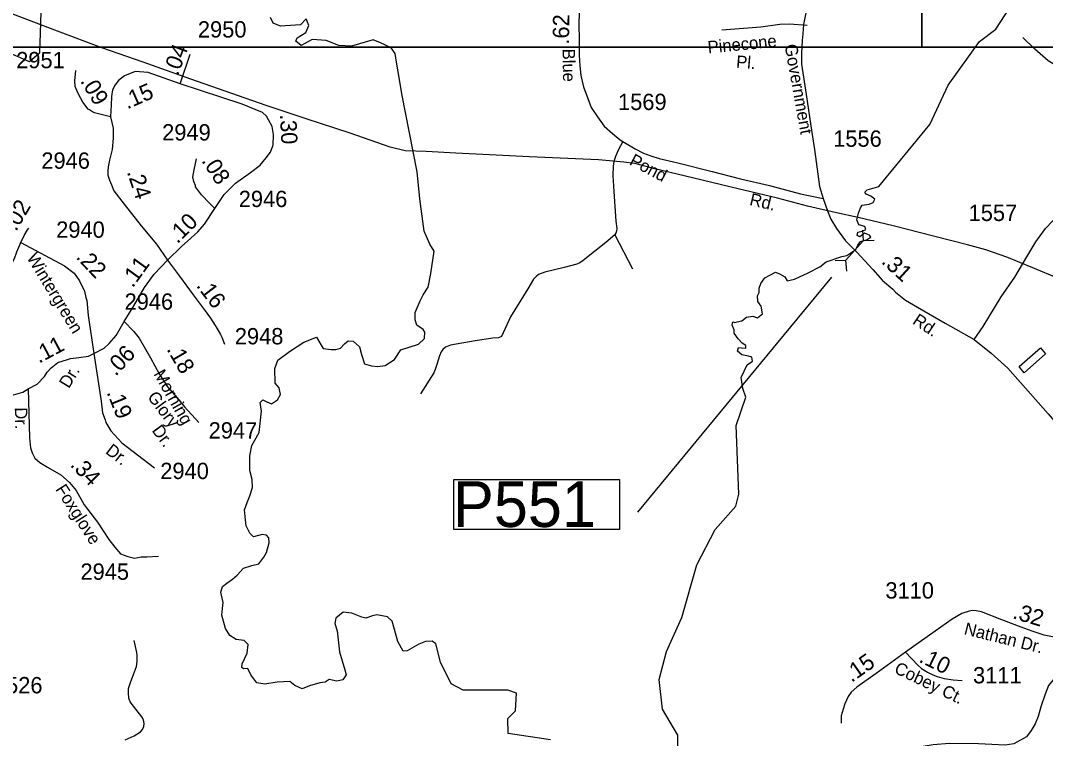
# Model space of a CAD drawing. Extents: x 2082433 to 2279600, y 546599 to 755198.
# Drawn here: x 2139936 to 2147783, y 669186 to 674681 of the extents above; entities that cross this region are included whole.
import ezdxf

# ---------------------------------------------------------------- set-up
doc = ezdxf.new("R2010")
doc.units = 0
for name, color, linetype in [('Exist Hydrographic Creek Single Shore', 7, 'Continuous'), ('Exist Hydrographic Misc Water Feature', 7, 'Continuous'), ('Exist Road Non-System Type 51', 7, 'Continuous'), ('Exist Road Non-System Type 51 Label', 7, 'Continuous'), ('Exist Road Secondary Mileage Hundredths English Label', 7, 'Continuous'), ('Exist Road Secondary Structure Pipe CELL', 7, 'Continuous'), ('Exist Road Secondary Structure Pipe Number Label', 7, 'Continuous'), ('Exist Road Secondary Type 51 Attributed', 7, 'Continuous'), ('Exist Road Secondary Type 51 Label', 7, 'Continuous'), ('Exist Road Secondary Type 51 Number Label', 7, 'Continuous'), ('Exist Utilities Electrical Transmission Line', 7, 'Continuous'), ('Map Preparation Inset Cut Line', 7, 'Continuous')]:
    doc.layers.add(name, color=color, linetype=linetype)

msp = doc.modelspace()

# ---------------------------------------------------------------- linework, layer by layer
at = {"layer": 'Exist Hydrographic Creek Single Shore'}
for points in [[(2144968.8, 669113.1), (2144967.8, 669211.5), (2144850.7, 669410.7), (2144824.9, 669637.6), (2144881.9, 669852.9), (2144997.7, 670113), (2145112.8, 670514.2), (2145252.8, 670786.8), (2145410.9, 670964), (2145434.9, 671055.4), (2145415.9, 671580.6), (2145489.1, 671797.9), (2145464.6, 671865.6), (2145453.1, 671949.1), (2145499.1, 672045.6), (2145540.9, 672073), (2145533.7, 672104.7), (2145509.2, 672111.9), (2145458.8, 672123.4), (2145425.7, 672149.3), (2145431.5, 672179.5), (2145454.5, 672175.2), (2145489.1, 672172.3), (2145489.1, 672192.5), (2145461.7, 672212.7), (2145430, 672244.3), (2145398.3, 672287.5), (2145398.3, 672314.9), (2145383.9, 672349.5), (2145388.3, 672373.9), (2145404.1, 672369.6), (2145422.8, 672373.9), (2145458.8, 672382.6), (2145494.8, 672410), (2145542.3, 672418.6), (2145576.9, 672405.6), (2145617.2, 672437.3), (2145605.7, 672494.9), (2145581.2, 672529.5), (2145578.3, 672574.1), (2145589.9, 672600), (2145589.9, 672633.2), (2145602.8, 672667.7), (2145634.5, 672710.9), (2145673.4, 672731.1), (2145716.6, 672754.1), (2145745.4, 672742.6), (2145787.1, 672719.6), (2145804.4, 672687.9), (2145862, 672700.8), (2145965.7, 672749.8), (2146055, 672795.9), (2146104, 672834.8), (2146223.5, 672875.1), (2146260.9, 672882.3), (2146330, 672928.4), (2146345.9, 672961.5), (2146366, 672990.3), (2146412.1, 673001.8), (2146445.2, 673022), (2146436.6, 673037.8), (2146397.7, 673053.7), (2146361.7, 673026.3), (2146341.6, 673034.9), (2146345.9, 673060.9), (2146380.4, 673069.5), (2146407.8, 673081), (2146400.6, 673104.1), (2146353.1, 673117), (2146337.2, 673155.9), (2146350.2, 673207.7), (2146366, 673246.6), (2146380.4, 673266.8), (2146432.3, 673275.4), (2146464, 673286.9), (2146475.5, 673314.3), (2146445.2, 673335.9), (2146409.2, 673351.7), (2146400.6, 673366.1), (2146416.4, 673386.3), (2146471.2, 673399.3), (2146507.2, 673410.8), (2146897, 673886), (2147037.9, 674185), (2147278, 674521.2), (2147402.1, 674613.9), (2147618, 674947.3)], [(2140095, 674821.8), (2140080.9, 674431.7), (2140006, 674364.4), (2139830.9, 674440.1)], [(2143993.8, 669175.6), (2143668.8, 669224.8), (2143667.8, 669339.6), (2143725.8, 669397.5), (2143733.8, 669531.9), (2143666.7, 669556.2), (2143325.7, 669556.6), (2143233.9, 669604.4), (2143152, 669771.1), (2143116.3, 669910.2), (2143088.2, 669931.9), (2143035.8, 669928.1), (2142986, 669907.7), (2142895.4, 669857.9), (2142864.8, 669855.3), (2142825.2, 669929.4), (2142780.5, 670083.9), (2142744.8, 670118.3), (2142664.3, 670132.4), (2142629.9, 670126), (2142580.1, 670108.1), (2142548.1, 670115.8), (2142472.7, 670144.8), (2142406.9, 670152.6), (2142348.9, 670107.9), (2142342, 670067.3), (2142359.8, 670009.8), (2142377.7, 669849), (2142418.6, 669711.1), (2142428.8, 669672.8), (2142404.5, 669634.5), (2142358.6, 669624.3), (2142299.8, 669637), (2142269.2, 669616.6), (2142227.1, 669612.8), (2142147.9, 669588.5), (2142092.8, 669565.3), (2142036.8, 669592.4), (2141998.5, 669621.7), (2141900.2, 669617.9), (2141805.8, 669601.3), (2141745.8, 669611.5), (2141699.8, 669674.1), (2141675.5, 669722.6), (2141643.6, 669718.7), (2141630.9, 669730.2), (2141633.4, 669758.3), (2141671.7, 669840), (2141678.1, 669906.4), (2141647.5, 669937.1), (2141587.5, 669943.4), (2141537.7, 669975.4), (2141504.5, 670029), (2141477.7, 670129.8), (2141482.8, 670182.2), (2141487.9, 670228.1), (2141469.4, 670306), (2141482.1, 670348.1), (2141515.3, 670373.7), (2141560, 670404.3), (2141594.5, 670436.2), (2141644.3, 670488.6), (2141708.1, 670510.3), (2141760.4, 670523), (2141798.7, 670572.8), (2141820.4, 670608.6), (2141840.9, 670682.6), (2141837.9, 670721.9), (2141819.2, 670741.4), (2141787.3, 670747.7), (2141720.9, 670729.9), (2141692.5, 670758), (2141664.4, 670812.8), (2141658, 670860.1), (2141651.7, 670935.4), (2141672, 670992.6), (2141692.3, 671042.4), (2141712.9, 671107.8), (2141710.7, 671167.9), (2141690.5, 671238), (2141690.5, 671350.5), (2141707.1, 671428), (2141762.4, 671527.6), (2141780.9, 671691.8), (2141771.6, 671756.4), (2141791.9, 671776.7), (2141821.4, 671761.9), (2141858.3, 671747.2), (2141902.6, 671778.5), (2141926.6, 671819.1), (2141917.4, 671870.8), (2141886, 671905.8), (2141882.3, 672016.5), (2141906.3, 672081.1), (2141994.9, 672147.5), (2142105.6, 672219.5), (2142201.5, 672256.4), (2142236.6, 672195.5), (2142253.2, 672171.5), (2142314, 672162.3), (2142349.1, 672162.3), (2142384.8, 672173.9), (2142415.5, 672206.6), (2142445, 672230.5), (2142483.8, 672226.9), (2142531.8, 672182.6), (2142546.5, 672125.4), (2142570.5, 672053.4), (2142622.2, 672038.7), (2142672, 672033.1), (2142726.9, 672041.8), (2142798, 672086.7), (2142847.8, 672161.1), (2142981.9, 672202.9), (2143028, 672247.1), (2143030.9, 672295.2), (2143018.8, 672317.3), (2142970.8, 672348.6), (2142957.9, 672389.2), (2142957.9, 672446.4), (2142995.9, 672535.3), (2143018.8, 672581.1), (2143055.7, 672640.1), (2143077.9, 672745.3), (2143101.8, 672915), (2143068.9, 672970.1), (2143026.8, 673069.4), (2142993, 673317.2), (2142972.7, 673522), (2142856, 674119.3), (2142838, 674230.5), (2142817.7, 674346.7), (2142803, 674427.9), (2142773.4, 674472.2), (2142692.3, 674509.1), (2142635.1, 674533), (2142471, 674484.7), (2142373.1, 674490.6), (2142275.3, 674527.5), (2142170.1, 674536.7), (2142085.3, 674490.6), (2142044.7, 674522), (2142053.9, 674547.8), (2142120.3, 674588.4), (2142144.3, 674643.7), (2142124, 674693.5), (2142078.9, 674646.8), (2141926.6, 674638.2), (2141871.3, 674660.3), (2141849.1, 674704.6)]]:
    msp.add_lwpolyline(points, dxfattribs=at)
at = {"layer": 'Exist Hydrographic Misc Water Feature'}
msp.add_lwpolyline([(2147586.1, 672025.3), (2147580.2, 672033.1), (2147743.4, 672175.9), (2147781.5, 672130), (2147618.1, 671985.2), (2147586.1, 672025.3)], dxfattribs=at)
at = {"layer": 'Exist Road Non-System Type 51'}
msp.add_line((2144487.1, 673041), (2144622.3, 672781.2), dxfattribs=at)
for points in [[(2145958.4, 674643.5), (2145824.2, 674651.8), (2145747.8, 674649.7), (2145603.2, 674629.1), (2145405, 674614.6), (2145305.9, 674606.4)], [(2148837.3, 673652.3), (2148729.7, 673791.7), (2148559.1, 673956.9), (2148406.9, 674060.1), (2148119.6, 674213.6), (2147899.4, 674314.1), (2147803.8, 674372.1), (2147701.9, 674460.6), (2147609.1, 674550.4)], [(2144548.3, 673754), (2144511.8, 673689.6), (2144490.3, 673640.2), (2144477.4, 673602.6), (2144472, 673566.1), (2144469.9, 673494.1), (2144477.4, 673371.7), (2144492.4, 673144.1), (2144499.9, 673088.3), (2144498.9, 673067.9), (2144494.6, 673052.8), (2144487.1, 673041)], [(2144487.1, 673041), (2144416.2, 672983), (2144242.2, 672844.5), (2144217.5, 672825.2), (2144193.9, 672815.5), (2144097.3, 672790.8), (2143951.2, 672755.4), (2143901.9, 672738.2), (2143882.5, 672721), (2143863.2, 672701.7), (2143819.2, 672626.6), (2143688.2, 672412.9), (2143618.4, 672262.5), (2143594.8, 672251.8), (2143551.8, 672250.7), (2143416.5, 672228.2), (2143228.6, 672197), (2143190, 672180.9), (2143169.6, 672163.8), (2143156.7, 672144.4), (2143143.8, 672114.4), (2143123.4, 672047.8), (2143111.6, 672010.2), (2143099.8, 671984.4), (2142998.8, 671824.5)], [(2140737.8, 669176.2), (2140805.8, 669206.8), (2140853.7, 669236.2), (2140870.3, 669256), (2140881.1, 669278.3), (2140883.1, 669301.3), (2140877.9, 669329.4), (2140865.8, 669352.3), (2140819.9, 669410.4), (2140775.5, 669467.9), (2140765.3, 669495.3), (2140762.1, 669534.9), (2140762.1, 669569.4), (2140780.6, 669621.7), (2140793, 669654.9), (2140825, 669736), (2140828.2, 669775.6), (2140828.2, 669823.4), (2140825.9, 669845.1), (2140806.8, 669936.4)]]:
    msp.add_lwpolyline(points, dxfattribs=at)
at = {"layer": 'Exist Road Secondary Structure Pipe CELL'}
for p, q in [((2146380.9, 673077.4), (2146387.8, 672994.4)), ((2146471, 672996.7), (2146387.8, 672994.4)), ((2146255.4, 672846.6), (2146387.8, 672994.4)), ((2146172.2, 672844.3), (2146255.4, 672846.6)), ((2146262.2, 672763.6), (2146255.4, 672846.6))]:
    msp.add_line(p, q, dxfattribs=at)
at = {"layer": 'Exist Road Secondary Structure Pipe Number Label'}
msp.add_line((2146145.7, 672716.7), (2144659.6, 670919.5), dxfattribs=at)
msp.add_lwpolyline([(2143254.6, 671169), (2144520.8, 671169), (2144520.8, 670785.2), (2143254.6, 670785.2)], close=True, dxfattribs=at)
at = {"layer": 'Exist Road Secondary Type 51 Attributed'}
msp.add_line((2141159.1, 674197.3), (2141235.3, 674422.1), dxfattribs=at)
for points in [[(2144219.7, 675023.2), (2144209.7, 674648.8), (2144213, 674536.1), (2144213.4, 674415.5), (2144218.6, 674333.9), (2144224.6, 674259.5), (2144246.2, 674173.4), (2144279.7, 674083.8), (2144305, 674014.6), (2144352.2, 673944.8), (2144403.5, 673871.9), (2144467.6, 673815.2), (2144527.8, 673767.4), (2144548.3, 673754), (2144642, 673697.9), (2144706.1, 673666.2), (2144760.3, 673644.5), (2144824.3, 673624.8), (2144968.4, 673591.4), (2145230.6, 673524.5), (2145448.8, 673469.5), (2145669, 673418.4), (2145907.1, 673355.6), (2146079.5, 673318.6)], [(2145967.2, 674843.6), (2145931.2, 674650.7), (2145924, 674580.1), (2145919.6, 674528.3), (2145913.9, 674430.3), (2145915.3, 674346.8), (2145951.3, 674113.5), (2145994.5, 673822.6), (2146013.2, 673694.5), (2146052.1, 673410.8), (2146079.5, 673318.6)], [(2140625.9, 673942.7), (2140501.6, 673974.6), (2140487.9, 673982.6), (2140463.2, 673996.1), (2140453.4, 674003.1), (2140413.8, 674055.2), (2140376.9, 674121.6), (2140355.3, 674174.8), (2140351.8, 674220.4), (2140360.2, 674298.7)], [(2141159.1, 674197.3), (2140913.7, 674282.1), (2140814.1, 674291.3), (2140732.9, 674256.3), (2140686.8, 674221.2), (2140661, 674189.9), (2140640.7, 674149.3), (2140631.5, 674099.5), (2140629.6, 674034.9), (2140625.9, 673942.7)], [(2141422.9, 673243.4), (2141494.9, 673350.4), (2141553.7, 673409.2), (2141581.7, 673437.3), (2141697.8, 673516.5), (2141769.8, 673573.7), (2141815.9, 673629), (2141849.1, 673673.3), (2141868.7, 673721.2), (2141871.1, 673727.6), (2141873.1, 673809.8), (2141863.9, 673868.9), (2141834.8, 673920.4), (2141819.6, 673948.2), (2141788.2, 673975.9), (2141633, 674040.8), (2141470.1, 674094.2), (2141159.1, 674197.3)], [(2140625.9, 673942.7), (2140646.2, 673855.9), (2140646.2, 673780.3), (2140637, 673693.6), (2140616.7, 673612.4), (2140607.8, 673560.8), (2140604.9, 673528.4), (2140605.6, 673496.2), (2140616.7, 673459.3), (2140631.5, 673422.4), (2140651.7, 673378.1), (2140729.2, 673276.6), (2140860.2, 673108.7), (2140976.5, 672968.5), (2141061.3, 672846.8)], [(2147235.8, 672238.6), (2147306.2, 672340), (2147443.2, 672565.5), (2147548.1, 672717.2), (2147639.9, 672871.4), (2147709.7, 672987), (2147742, 673033.6), (2147783.4, 673087.9), (2147835.1, 673146.1), (2147904.9, 673212.1), (2148008.4, 673293.6), (2148089.9, 673344.1), (2148154.5, 673379), (2148341.9, 673476.5), (2148530.9, 673558.9), (2148696.4, 673619.7), (2148837.3, 673652.3), (2149112.1, 673704)], [(2141422.9, 673243.4), (2141363.9, 673300.6), (2141338.8, 673328.8), (2141321.9, 673346.7), (2141276, 673407.4), (2141275, 673418.3), (2141262.4, 673448.2), (2141255, 673483.3), (2141266.1, 673538.6), (2141282.7, 673623.5)], [(2146079.5, 673318.6), (2146112.6, 673225), (2146140, 673161.7), (2146183.2, 673089.7), (2146250.8, 672994.6), (2146337.2, 672906.8), (2146459.6, 672775.7), (2146536, 672690.8), (2146613.7, 672624.5), (2146635.5, 672602.5), (2146711.8, 672540.5), (2146803.8, 672487.7), (2147015.5, 672365.3), (2147235.8, 672238.6)], [(2141061.3, 672846.8), (2141171.9, 672953.6), (2141214.2, 672993), (2141293.8, 673064.5), (2141343.6, 673121.7), (2141422.9, 673243.4)], [(2139937.6, 672982.9), (2139964, 673036.4), (2139989.5, 673079.7), (2139999.9, 673090.6)], [(2139729.3, 672712.1), (2139799.5, 672739.5), (2139820.6, 672757.3), (2139835.4, 672773.5), (2139862.3, 672805.3), (2139890.4, 672860.8), (2139907.5, 672909.4), (2139937.6, 672982.9)], [(2139937.6, 672982.9), (2140271.7, 672802.5), (2140347.3, 672747.1), (2140387.9, 672688.1), (2140424.8, 672610.6), (2140436.2, 672561.1), (2140442.9, 672538.4), (2140454.3, 672424.3), (2140498.6, 672132.8)], [(2140729.2, 672376.3), (2140804.9, 672498.1), (2140886.3, 672638.2), (2140960.1, 672740.3), (2141061.3, 672846.8)], [(2141061.3, 672846.8), (2141152.5, 672724.5), (2141257.8, 672580.4), (2141349.7, 672458.5), (2141390.9, 672402.3), (2141426.6, 672346), (2141438.7, 672326.1), (2141466.1, 672277.9), (2141476.2, 672257.7), (2141498.2, 672203.5)], [(2140498.6, 672132.8), (2140576.1, 672173.3), (2140614.8, 672210.2), (2140668.4, 672271.1), (2140729.2, 672376.3)], [(2140729.2, 672376.3), (2140803, 672300.6), (2140843.6, 672250.8), (2140932.2, 672099.5), (2140996.8, 671975.7), (2141061.3, 671878.2), (2141135.1, 671793.3), (2141190.5, 671725), (2141301.2, 671603.3)], [(2147235.8, 672238.6), (2147366.9, 672136.3), (2147493.6, 672021.1), (2147803.2, 671671.2), (2147865.1, 671600.6), (2148119.3, 671345.8), (2148255.6, 671224.5), (2148294.3, 671188.8), (2148392.2, 671112.5), (2148468.5, 671076.5), (2148530.4, 671049.1), (2148605.3, 671018.9), (2148883.3, 670867.7), (2148955.3, 670823), (2149025.8, 670759.7), (2149089.2, 670687.6), (2149224.5, 670530.7), (2149299.4, 670434.2)], [(2139994.9, 671861.6), (2140063.2, 671896.6), (2140118.6, 671957.5), (2140140.3, 671989.8), (2140170.8, 672022.5), (2140221.7, 672063.8), (2140296.2, 672087.7), (2140318.9, 672095.1), (2140342.6, 672097.7), (2140383.5, 672102.7), (2140457.5, 672112.1), (2140498.6, 672132.8)], [(2140498.6, 672132.8), (2140554, 671767.5), (2140565, 671678.9), (2140585.2, 671624), (2140589.1, 671605), (2140627.8, 671540.5), (2140712.6, 671450.1), (2140961.7, 671256.4)], [(2139422.5, 671767.8), (2139527.2, 671798.6), (2139608.2, 671817.3), (2139678.8, 671823.6), (2139864, 671811.7), (2139954.4, 671837.6), (2139994.9, 671861.6)], [(2139994.9, 671861.6), (2140006, 671487), (2140013.4, 671409.5), (2140026.3, 671372.6), (2140046.6, 671332.1), (2140083.5, 671298.8), (2140142.5, 671261.9), (2140245.9, 671202.9), (2140310.4, 671145.7), (2140362.1, 671084.8), (2140423, 670974.1), (2140524.4, 670841.3), (2140611.2, 670708.5), (2140658.3, 670650.4), (2140701.9, 670600.6), (2140758.8, 670579.3), (2140808.6, 670566.4), (2140860.6, 670575.3), (2140904.2, 670575.3), (2140991.6, 670581.5)], [(2148280, 669950.3), (2148254.9, 669958.3), (2148205.5, 669960.7), (2148066, 669953), (2148003, 669952.2), (2147897.3, 669956.5), (2147835.4, 669963.9), (2147772.7, 669976.7), (2147680.9, 670006.6), (2147596.6, 670037.6), (2147447.6, 670094.1), (2147292.8, 670156), (2147252.2, 670163.5), (2147226.1, 670166.7), (2147198.1, 670161.8), (2147143.4, 670143.5), (2147069.2, 670099.4), (2146936.9, 670008.6), (2146710.8, 669847.6)], [(2146710.8, 669847.6), (2146486.4, 669683), (2146337.2, 669578.6), (2146293.8, 669540.7), (2146271.9, 669507.8), (2146247.1, 669450.5), (2146232.7, 669409.6), (2146219.5, 669359.5), (2146218.1, 669302.9)], [(2146710.8, 669847.6), (2146806.1, 669747.1), (2146834.5, 669721.7), (2146880.4, 669692.5), (2146919.1, 669673.2), (2146953.5, 669659.6), (2147006.4, 669646.2), (2147074.8, 669636.3), (2147145.3, 669631.1)], [(2148282.7, 669729.9), (2147988.3, 669728.7), (2147921.5, 669699.3), (2147853.9, 669649.5), (2147805.3, 669590.5), (2147779, 669524.7), (2147747.2, 669427.5), (2147726.8, 669353.2), (2147702.5, 669298.7), (2147673, 669248.1), (2147637.8, 669198.5), (2147540.3, 669145.2), (2147474.1, 669136.3), (2147270.1, 669145.8), (2147048.7, 669148.2), (2146921.8, 669136.7), (2146829.7, 669122.1), (2146761.3, 669109.2)]]:
    msp.add_lwpolyline(points, dxfattribs=at)
at = {"layer": 'Exist Utilities Electrical Transmission Line'}
msp.add_lwpolyline([(2147881.4, 672706.5), (2147685.1, 672787.5), (2147486.8, 672868.7), (2147326.6, 672926), (2147184.5, 672963.2), (2146926.3, 673030.1), (2146616, 673110.8), (2146349.7, 673173.6), (2146181.7, 673208.8), (2145961.5, 673259.9), (2145731.4, 673320.8), (2145375.1, 673405.2), (2145080.9, 673478), (2144792.7, 673546.6), (2144638.5, 673586), (2144554.6, 673597.7), (2144360.5, 673614.8), (2143832.5, 673638.3), (2143526.6, 673653), (2143268.7, 673666), (2143040.6, 673678.8), (2142880.7, 673682.3), (2142766.5, 673711.6), (2142460.1, 673818.2), (2142121.8, 673928.9), (2141817.5, 674031.5), (2141553.2, 674122.3), (2141240.7, 674232.8), (2140876.3, 674363.2), (2140560, 674471.8), (2140219.4, 674598.3), (2139876.9, 674730.7)], dxfattribs=at)
at = {"layer": 'Map Preparation Inset Cut Line'}
for points in [[(2151730.3, 712770.7), (2168818.9, 718725.2), (2222519.7, 718725.2), (2222519.7, 690019.9), (2207310.9, 690016.6), (2207310.9, 674476.7), (2146836.4, 674476.7), (2146836.4, 703813.9)], [(2146836.4, 674476.7), (2115667.4, 674476.7), (2146836.4, 703813.9)], [(2115667.4, 674476.7), (2179108.5, 674476.7), (2179108.5, 645771.4), (2163899.7, 645768.1), (2163899.7, 630228.2), (2103425.3, 630228.2), (2103425.3, 662094.1)]]:
    msp.add_lwpolyline(points, close=True, dxfattribs=at)

# ---------------------------------------------------------------- texts
at = {"layer": 'Exist Road Non-System Type 51 Label'}
for s, rotation, p in [('Pinecone', 5.59124, (2145200.8, 674428.4)), ('Pl.', 355.13168, (2145411.6, 674320.3)), ('Wintergreen', 301.26743, (2139980.1, 672867)), ('Dr.', 58.49611, (2140306.1, 671859.7)), ('Morning', 299.49393, (2140952.2, 671976.4)), ('Glory', 306.55339, (2140903.3, 671799.8)), ('Dr.', 271.15649, (2139892.3, 671719.9)), ('Dr.', 306.55339, (2140937.6, 671542.8)), ('Dr.', 322.44531, (2140580.5, 671373.8)), ('Foxglove', 302.6052, (2140199.9, 671093.5))]:
    msp.add_text(s, height=95, rotation=rotation, dxfattribs=at).set_placement(p)
at = {"layer": 'Exist Road Secondary Mileage Hundredths English Label'}
for s, rotation, p in [('.62', 89.48639, (2144135.3, 674495.7)), ('.04', 69.68233, (2141140.8, 674252.7)), ('.09', 301.04515, (2140390.4, 674218.2)), ('.15', 23.70733, (2140753.2, 673999.6)), ('.30', 272.60228, (2141922.5, 673962.8)), ('.08', 303.05296, (2141318, 673607.6)), ('.24', 288.42813, (2140749.5, 673522)), ('.02', 59.51922, (2139902, 673061.4)), ('.10', 44.69829, (2141137.4, 672967)), ('.22', 313.45184, (2140354.9, 672866.1)), ('.11', 54.14795, (2140795, 672629.8)), ('.31', 317.62727, (2146519.7, 672829.1)), ('.16', 306.99974, (2141277.1, 672650.8)), ('.11', 28.09209, (2140077.6, 672053.6)), ('.06', 46.74702, (2140664.9, 671954)), ('.18', 300.13511, (2141051.4, 672165.8)), ('.19', 292.15843, (2140593.6, 671835.1)), ('.34', 313.8767, (2140310.2, 671275.5)), ('.32', 343.29018, (2147524.2, 670107.5)), ('.15', 35.00002, (2146297.6, 669611.2)), ('.10', 334.24884, (2146806.4, 669775.2))]:
    msp.add_text(s, height=125, rotation=rotation, dxfattribs=at).set_placement(p)
at = {"layer": 'Exist Road Secondary Structure Pipe Number Label'}
msp.add_text('P551', height=350, dxfattribs=at).set_placement((2143247.5, 670804.9))
at = {"layer": 'Exist Road Secondary Type 51 Label'}
for s, rotation, p in [('Government', 280.18743, (2145785.1, 674492.1)), ('Blue', 271.05593, (2144085, 674464.7)), ('Pond', 332.11781, (2144590.4, 673581.8)), ('Rd.', 346.93886, (2145511.7, 673269.5)), ('Rd.', 326.57505, (2146758.2, 672365.1)), ('Nathan Dr.', 346.10379, (2147153.6, 669984.4)), ('Cobey Ct.', 334.24883, (2146617.5, 669691.8))]:
    msp.add_text(s, height=95, rotation=rotation, dxfattribs=at).set_placement(p)
at = {"layer": 'Exist Road Secondary Type 51 Number Label'}
for s, p in [('2950', (2141294.1, 674550.4)), ('2951', (2139903, 674315.6)), ('1569', (2144510.4, 673995.7)), ('2949', (2141020.5, 673762.8)), ('1556', (2146157.3, 673714.7)), ('2946', (2140095.6, 673546.5)), ('2946', (2141606.8, 673253.2)), ('1557', (2147194.1, 673146.4)), ('2940', (2140209.3, 673018.4)), ('2946', (2140732.7, 672467.6)), ('2948', (2141576.8, 672202.4)), ('2947', (2141376.5, 671481.8)), ('2940', (2141006, 671171.6)), ('2945', (2140395.2, 670400.9)), ('3110', (2146556.9, 670257.1)), ('3111', (2147227.8, 669607.9)), ('1526', (2139732.8, 669531.7))]:
    msp.add_text(s, height=125, dxfattribs=at).set_placement(p)

doc.saveas('drawing.dxf')
